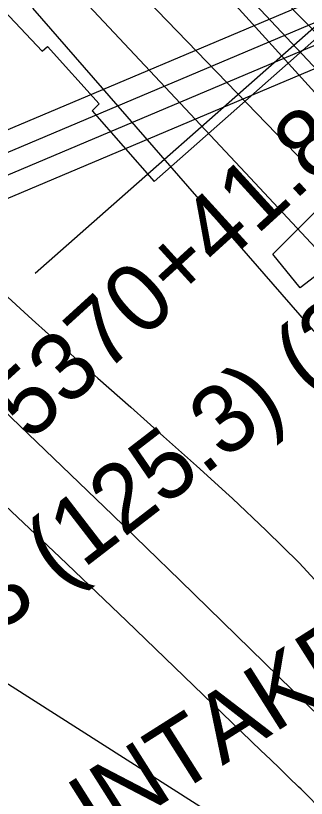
# Model space of a CAD drawing. Extents: x 3568792 to 3606828, y 529143 to 554785.
# Drawn here: x 3575775 to 3576202, y 541070 to 542217 of the extents above; entities that cross this region are included whole.
import ezdxf

# ---------------------------------------------------------------- set-up
doc = ezdxf.new("R2010")
doc.units = 0
for name, color, linetype in [('V-CHAN-NAID', 7, 'Continuous'), ('V-RIVR-RANG', 7, 'Continuous'), ('V-RRAP-RVMT', 7, 'Continuous'), ('V-SURV-IDEN', 7, 'Continuous'), ('V-TOPO-DPTH', 7, 'Continuous'), ('V-TOPO-MAJR', 7, 'Continuous'), ('V-TOPO-MINR', 7, 'Continuous'), ('V-UTIL-LINE', 7, 'Continuous')]:
    doc.layers.add(name, color=color, linetype=linetype)

msp = doc.modelspace()

# ---------------------------------------------------------------- linework, layer by layer
at = {"layer": 'V-RIVR-RANG'}
msp.add_line((3576704.3, 542632.7), (3575803.9, 541839.3), dxfattribs=at)
at = {"layer": 'V-RRAP-RVMT'}
for p, q in [((3576152.2, 541867.2), (3576243.7, 541959)), ((3576192.7, 541818), (3576152.2, 541867.2)), ((3576213.6, 541834.1), (3576192.7, 541818))]:
    msp.add_line(p, q, dxfattribs=at)
for points in [[(3575978.5, 541973.8), (3576254, 542217.2), (3576119.8, 542369.8), (3576231.7, 542438.7), (3576189.7, 542511.6), (3576192, 542514.8), (3576107.1, 542608.4), (3576117.2, 542618), (3576024.4, 542711.3), (3576019.6, 542707.1), (3575930.2, 542794.7), (3575922.1, 542786.2), (3575828, 542873.7), (3575824.8, 542871), (3575744.6, 542947), (3575745.8, 542948.8), (3575657.1, 543032.5), (3575662.1, 543038), (3575575.8, 543119.4), (3575578.9, 543123.4), (3575505.5, 543179.4), (3575422.1, 543071), (3575371.6, 543109.3)], [(3575371.6, 543109.3), (3575134.9, 542808.7), (3575225.1, 542737.9), (3575227.4, 542741), (3575302.1, 542671.2), (3575295.7, 542664.3), (3575390.7, 542575.3), (3575394.2, 542578.9), (3575562.5, 542418.6), (3575554.1, 542410.5), (3575646.8, 542318.1), (3575651.2, 542321.7), (3575728.9, 542244.7), (3575734.3, 542249.8), (3575814.1, 542164.9), (3575822.2, 542171.9), (3575898, 542087.6), (3575887.5, 542077.5), (3575978.5, 541973.8)]]:
    msp.add_lwpolyline(points, dxfattribs=at)
at = {"layer": 'V-TOPO-DPTH'}
msp.add_lwpolyline([(3576133.4, 542276), (3576199.3, 542208.5), (3576265.1, 542140.8), (3576330.5, 542072.9), (3576395.8, 542004.7), (3576461.3, 541936.7), (3576527.1, 541869.1), (3576593.6, 541802.1), (3576660.5, 541735.6), (3576765.8, 541631.6), (3576797.6, 541599.4), (3576828.8, 541566.6), (3576859, 541533), (3576888.6, 541498.8), (3576941.6, 541435.9), (3576944.2, 541432.6), (3576946.8, 541429.3), (3576949.2, 541425.9), (3576951.5, 541422.5), (3577463.6, 540623.6)], dxfattribs=at)
msp.add_lwpolyline([(3576133.4, 542276), (3576199.3, 542208.5), (3576265.1, 542140.8), (3576330.5, 542072.9), (3576395.8, 542004.7), (3576461.3, 541936.7), (3576527.1, 541869.1), (3576593.6, 541802.1), (3576660.5, 541735.6), (3576765.8, 541631.6), (3576797.6, 541599.4), (3576828.8, 541566.6), (3576859, 541533), (3576888.6, 541498.8), (3576941.6, 541435.9), (3576944.2, 541432.6), (3576946.8, 541429.3), (3576949.2, 541425.9), (3576951.5, 541422.5), (3577463.6, 540623.6)], dxfattribs=at)
at = {"layer": 'V-TOPO-MAJR'}
msp.add_lwpolyline([(3577001.5, 541303.5), (3576981.8, 541331.3), (3576961.5, 541358.8), (3576940.2, 541385.4), (3576918.2, 541411.4), (3576895.1, 541436.5), (3576871.4, 541461), (3576732, 541599.2), (3576692, 541639.1), (3576652.2, 541679.2), (3576612.7, 541719.6), (3576573.5, 541760.2), (3576534.4, 541801), (3576495.4, 541841.9), (3576456.6, 541883), (3576417.8, 541924.1), (3575927.5, 542446.1)], dxfattribs=at)
at = {"layer": 'V-TOPO-MINR'}
for points in [[(3575837.3, 542375.5), (3576245.1, 541953.5), (3576340.7, 541853.8), (3576435.8, 541753.6), (3576530.2, 541652.7), (3576624.1, 541551.4), (3576777.3, 541384.7), (3576793.9, 541366.1), (3576810, 541347.1), (3576825.5, 541327.5), (3576840.6, 541307.6), (3576911.6, 541210.2), (3576961.1, 541140.8), (3577009.5, 541070.6)], [(3576997.1, 540969.7), (3576971.7, 541005.2), (3576946.1, 541040.5), (3576920.3, 541075.8), (3576894.4, 541110.9), (3576890.3, 541116.5), (3576866.1, 541148.6), (3576841.6, 541180.4), (3576816.6, 541211.9), (3576791.4, 541243.1), (3576783.1, 541253.2), (3576761.5, 541279.1), (3576739.7, 541304.7), (3576717.4, 541329.9), (3576694.9, 541354.9), (3576445.9, 541626.4), (3576337.4, 541744.2), (3576228.6, 541861.9), (3576119.4, 541979.1), (3576009.9, 542096.1), (3575814.5, 542304.1)], [(3577299.3, 540711.7), (3576877, 541367.8), (3576872.5, 541374.5), (3576867.9, 541381.1), (3576862.9, 541387.4), (3576857.8, 541393.6), (3576809.5, 541449.8), (3576796.4, 541464.9), (3576783, 541479.8), (3576769.5, 541494.5), (3576755.7, 541509.1), (3576741.9, 541523.6), (3576728.2, 541538.2), (3576714.6, 541552.9), (3576701.1, 541567.7), (3576064.5, 542269.4)], [(3577463.6, 540623.6), (3576951.5, 541422.5), (3576949.2, 541425.9), (3576946.8, 541429.3), (3576944.2, 541432.6), (3576941.6, 541435.9), (3576888.6, 541498.8), (3576859, 541533), (3576828.8, 541566.6), (3576797.6, 541599.4), (3576765.8, 541631.6), (3576660.5, 541735.6), (3576593.6, 541802.1), (3576527.1, 541869.1), (3576461.3, 541936.7), (3576395.8, 542004.7), (3576330.5, 542072.9), (3576265.1, 542140.8), (3576199.3, 542208.5), (3576133.4, 542276)], [(3577004, 540827.7), (3576923.8, 540938.4), (3575800.4, 542227.8)], [(3575751.8, 541815.2), (3575799.6, 541771.8), (3575847.6, 541728.8), (3575895.9, 541685.9), (3575944.1, 541643.1), (3575992.3, 541600.1), (3576040.3, 541557), (3576088.3, 541513.8), (3576093.3, 541509.2), (3576142.8, 541462.6), (3576190.9, 541414.9), (3576237.2, 541365.2), (3576282.2, 541314.4), (3576432.1, 541138.1), (3576438.5, 541130.3), (3576444.8, 541122.4), (3576450.7, 541114.3), (3576456.5, 541106), (3576699.8, 540747.6), (3576768.4, 540644.8), (3576836.1, 540541.3), (3576902.2, 540436.9), (3576967.3, 540331.8), (3577079.3, 540148.1)], [(3575719, 541675.2), (3575818.7, 541580.2), (3575917.9, 541484.8), (3576016.7, 541388.9), (3576243.5, 541167.8), (3576254.1, 541157.5), (3576264.8, 541147.2), (3576275.4, 541136.9), (3576286.1, 541126.7), (3576286.2, 541126.5), (3576296.7, 541116.2), (3576307, 541105.8), (3576317.2, 541095.2), (3576327.2, 541084.4), (3576343.6, 541066.5), (3576345.3, 541064.6), (3576346.9, 541062.6), (3576348.5, 541060.6), (3576350, 541058.5), (3576620.4, 540676.3), (3576688, 540578.6), (3576754.2, 540480)], [(3575190.9, 541602.5), (3576174.9, 540975.6), (3576180, 540969.6), (3576184.7, 540963.4), (3576189.1, 540956.9), (3576193.2, 540950.3), (3576273.3, 540811.5), (3576316.6, 540734.9), (3576359.2, 540658), (3576400.6, 540580.4), (3576441.3, 540502.4), (3576693.2, 540009.6), (3576710.9, 539975.3), (3576729, 539941.2), (3576747.4, 539907.4), (3576766.2, 539873.6), (3576914.9, 539609.3), (3576937.8, 539571), (3576961.9, 539533.5), (3576987.8, 539497.2), (3577014.9, 539461.8)], [(3576848.5, 540030.4), (3576564.4, 540513.1), (3576514.9, 540596.5), (3576465, 540679.8), (3576414.5, 540762.7), (3576363.7, 540845.4), (3576264.1, 541006.2), (3576262.7, 541008.3), (3576259.8, 541012.2), (3576258.2, 541014.1), (3576239.5, 541035.2), (3576228.4, 541047.5), (3576217.1, 541059.6), (3576205.5, 541071.5), (3576193.8, 541083.2), (3576190.1, 541086.8), (3576176.3, 541100.1), (3576162.6, 541113.5), (3576148.8, 541126.8), (3576135, 541140.1), (3575937.7, 541330.1), (3575840.1, 541423.2), (3575741.9, 541515.7)]]:
    msp.add_lwpolyline(points, dxfattribs=at)
at = {"layer": 'V-UTIL-LINE'}
for p, q in [((3576409.3, 542322.4), (3573898.7, 541262.1)), ((3576422.9, 542295.1), (3573912.4, 541234.7)), ((3576436.6, 542267.7), (3573926, 541207.4)), ((3576436.6, 542233.5), (3573926, 541173.2))]:
    msp.add_line(p, q, dxfattribs=at)

# ---------------------------------------------------------------- texts
at = {"layer": 'V-CHAN-NAID'}
for s, rotation, p in [('VALERO NO. 3 (125.3) (2)', 37.6353, (3575074.1, 540788.6)), ('ST CHARLES INTAKE (125.2)', 32.3364, (3575155.5, 540532.8))]:
    msp.add_text(s, height=100, rotation=rotation, dxfattribs=at).set_placement(p)
at = {"layer": 'V-SURV-IDEN'}
msp.add_text('5370+41.8', height=100, rotation=42.3549, dxfattribs=at).set_placement((3575795.9, 541591.1))

doc.saveas('drawing.dxf')
